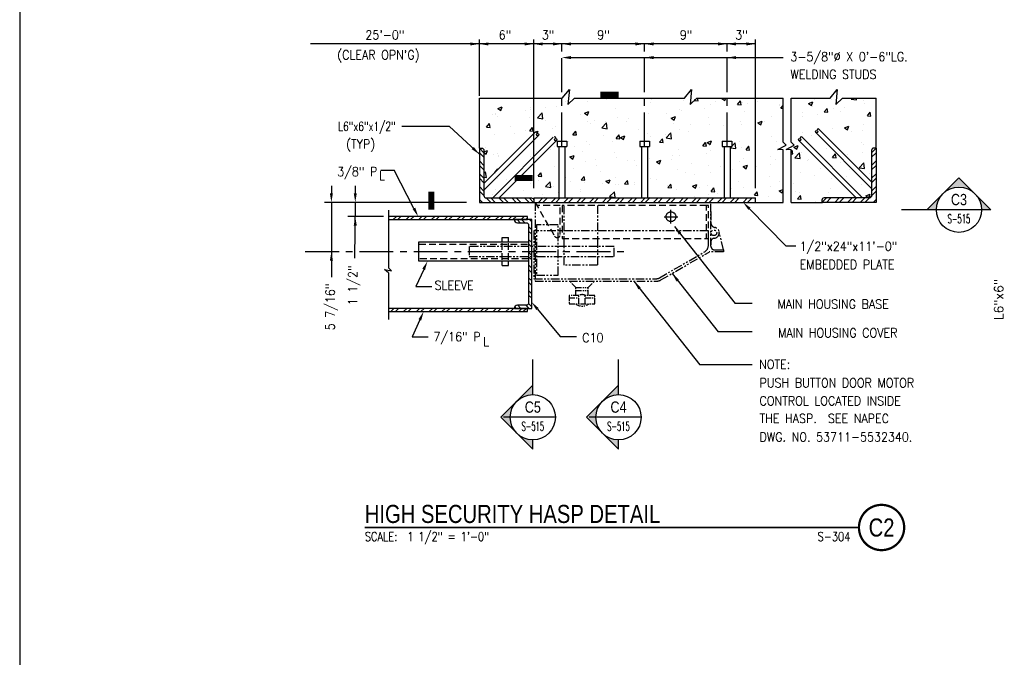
# Model space of a CAD drawing. Header units: inches. Extents: x -9715 to 32893, y -15613 to -1138.
# Tile 310 of 380: x 12277 to 12386, y -8986 to -8915. Entities that reach past the tile are written whole.
import ezdxf
from ezdxf.enums import TextEntityAlignment as Align

# ---------------------------------------------------------------- set-up
doc = ezdxf.new("R2010")
doc.units = ezdxf.units.IN
doc.header["$MEASUREMENT"] = 0
for name, pattern in [('CENTER', [2, 1.25, -0.25, 0.25, -0.25]), ('HIDDEN', [0.375, 0.25, -0.125]), ('PHANTOM', [2.5, 1.25, -0.25, 0.25, -0.25, 0.25, -0.25]), ('PHANTOM4', [0.625, 0.3125, -0.0625, 0.0625, -0.0625, 0.0625, -0.0625])]:
    doc.linetypes.add(name, pattern=pattern)
doc.layers.get('0').update_dxf_attribs({"color": 252})
doc.layers.get('DEFPOINTS').update_dxf_attribs({"color": 11})
for name, color, linetype in [('A-ANNO-TITL', 2, 'Continuous'), ('A-Sect-Iden', 2, 'Continuous'), ('S-ANNO-SYMB', 2, 'Continuous'), ('S-ANNO-TEXT', 2, 'Continuous'), ('S2', 7, 'Continuous'), ('S3', 4, 'Continuous'), ('S4', 2, 'Continuous'), ('S5', 1, 'Continuous'), ('S6', 1, 'Continuous'), ('S7', 2, 'Continuous')]:
    doc.layers.add(name, color=color, linetype=linetype)
doc.styles.add('125', font='romans.shx', dxfattribs={"width": 0.8, "height": 2})
doc.styles.add('ROMANS', font='ROMANS.shx', dxfattribs={"width": 0.8})
doc.styles.add('TEXT', font='romans.shx', dxfattribs={"width": 0.8, "height": 16})
doc.styles.add('Title', font='swiss.ttf', dxfattribs={"width": 0.8})
doc.styles.add('TITTEXTL', font='swiss.ttf', dxfattribs={"width": 0.8})

# ---------------------------------------------------------------- blocks, each defined once
blk = doc.blocks.new('*X477')
at = {"color": 0}
for p, q in [((742.2, 1123.6), (742.2, 1123.6)), ((570.5, 1110.8), (570.5, 1110.8)), ((583, 1117.1), (583, 1117.1)), ((586.2, 1113.3), (586.2, 1113.3)), ((612, 1116.8), (612, 1116.8)), ((636.8, 1120), (636.8, 1120)), ((695.5, 1115.6), (695.5, 1115.6)), ((696.2, 1120), (696.2, 1120)), ((738.9, 1118.2), (738.9, 1118.2)), ((753.5, 1118.2), (754.6, 1119.5)), ((753.5, 1118.2), (758.3, 1117.7)), ((758.3, 1117.7), (757.6, 1121.3)), ((775.2, 1112.5), (775.2, 1112.5)), ((781.6, 1116.4), (781.6, 1116.4)), ((790, 1120.8), (791.3, 1121.3)), ((790, 1120.8), (793.9, 1118.1)), ((793.9, 1118.1), (795, 1121.3)), ((810.9, 1113.1), (814.7, 1117.7)), ((810.9, 1113.1), (815.6, 1112.7)), ((815.6, 1112.7), (814.7, 1117.7)), ((815.6, 1117.6), (815.6, 1117.6)), ((817.4, 1115), (817.4, 1115)), ((824.3, 1114.6), (824.3, 1114.6)), ((837.4, 1117.6), (837.4, 1117.6)), ((866, 1111.6), (866, 1111.6)), ((867, 1112.8), (867, 1112.8)), ((868.2, 1108.1), (871.1, 1111.5)), ((485.4, 1100.1), (485.4, 1100.1)), ((489, 1100), (489, 1100)), ((489.7, 1101.1), (489.7, 1101.1)), ((492.6, 1097.3), (492.6, 1097.3)), ((492.8, 1107.8), (498.4, 1110)), ((492.8, 1107.8), (496.8, 1105.1)), ((496.8, 1105.1), (498.4, 1110)), ((530.1, 1105.6), (530.1, 1105.6)), ((535.9, 1106.7), (535.9, 1106.7)), ((536.4, 1109.1), (536.4, 1109.1)), ((545.2, 1095.3), (551.4, 1101.8)), ((552.3, 1094.2), (551.4, 1101.8)), ((555.9, 1109.4), (555.9, 1109.4)), ((602.2, 1099.6), (602.2, 1099.6)), ((607.8, 1101.4), (613.4, 1103.6)), ((607.8, 1101.4), (611.8, 1098.7)), ((611.8, 1098.7), (613.4, 1103.6)), ((648.9, 1107.6), (648.9, 1107.6)), ((692.5, 1100.9), (692.5, 1100.9)), ((716.6, 1101.7), (716.6, 1101.7)), ((734.1, 1106.9), (734.1, 1106.9)), ((736.6, 1104.4), (736.6, 1104.4)), ((766.9, 1108.3), (766.9, 1108.3)), ((819.4, 1103.6), (819.4, 1103.6)), ((868.2, 1108.1), (871.1, 1107.9)), ((477.7, 1083.1), (481.5, 1087.7)), ((482.4, 1082.7), (481.5, 1087.7)), ((535.3, 1095.5), (535.3, 1095.5)), ((545.2, 1095.3), (552.3, 1094.2)), ((555.5, 1091.6), (555.5, 1091.6)), ((578, 1093.7), (578, 1093.7)), ((611.1, 1090.1), (611.1, 1090.1)), ((615.7, 1088.4), (615.7, 1088.4)), ((620.7, 1091.9), (620.7, 1091.9)), ((630.5, 1082), (636.8, 1088.5)), ((635.7, 1091.1), (635.7, 1091.1)), ((637.6, 1080.9), (636.8, 1088.5)), ((652.1, 1095.8), (652.1, 1095.8)), ((663.4, 1090.1), (663.4, 1090.1)), ((666, 1095.1), (666, 1095.1)), ((722.8, 1095), (728.4, 1097.2)), ((722.8, 1095), (726.7, 1092.3)), ((726.1, 1087.6), (726.1, 1087.6)), ((726.7, 1092.3), (728.4, 1097.2)), ((748.8, 1086.5), (748.8, 1086.5)), ((772.7, 1095.6), (772.7, 1095.6)), ((774.2, 1085.9), (774.2, 1085.9)), ((791.5, 1084.7), (791.5, 1084.7)), ((814.6, 1091), (814.6, 1091)), ((816.4, 1086.1), (816.4, 1086.1)), ((837.7, 1088.6), (843.3, 1090.7)), ((837.7, 1088.6), (841.7, 1085.9)), ((841.7, 1085.9), (843.3, 1090.7)), ((846.7, 1090.1), (846.7, 1090.1)), ((856.2, 1097), (856.2, 1097)), ((477.7, 1083.1), (482.4, 1082.7)), ((488, 1073.4), (488, 1073.4)), ((508.9, 1083.6), (508.9, 1083.6)), ((514.9, 1075.2), (514.9, 1075.2)), ((529.1, 1079), (529.1, 1079)), ((534.9, 1077.8), (534.9, 1077.8)), ((535, 1078.1), (538.9, 1082.7)), ((535, 1078.1), (539.8, 1077.7)), ((539.8, 1077.7), (538.9, 1082.7)), ((540.6, 1075.6), (542.7, 1076.4)), ((540.6, 1075.6), (541.3, 1075.1)), ((543.1, 1076.6), (546.2, 1077.8)), ((545, 1074.4), (546.2, 1077.8)), ((565.2, 1081.8), (565.2, 1081.8)), ((569.5, 1084.1), (569.5, 1084.1)), ((592.4, 1073), (596.3, 1077.6)), ((592.4, 1073), (597.2, 1072.6)), ((597.2, 1072.6), (596.3, 1077.6)), ((630.5, 1082), (637.6, 1080.9)), ((632.8, 1071.6), (632.8, 1071.6)), ((649.8, 1068), (653.7, 1072.6)), ((654.6, 1067.6), (653.7, 1072.6)), ((655.5, 1069.2), (661.1, 1071.4)), ((659.5, 1066.5), (661.1, 1071.4)), ((679.4, 1079.6), (679.4, 1079.6)), ((691.6, 1074.2), (691.6, 1074.2)), ((715.5, 1072.8), (715.5, 1072.8)), ((715.9, 1068.8), (722.1, 1075.3)), ((723, 1067.7), (722.1, 1075.3)), ((733.1, 1080.2), (733.1, 1080.2)), ((745.8, 1076.8), (745.8, 1076.8)), ((796.4, 1083.4), (796.4, 1083.4)), ((834.2, 1082.9), (834.2, 1082.9)), ((586.1, 1063.6), (586.1, 1063.6)), ((610.1, 1063.5), (610.1, 1063.5)), ((614.7, 1059.5), (614.7, 1059.5)), ((645, 1063.5), (645, 1063.5)), ((649.8, 1068), (654.6, 1067.6)), ((651.2, 1069.1), (651.2, 1069.1)), ((655.5, 1069.2), (659.5, 1066.5)), ((695.5, 1070.2), (695.5, 1070.2)), ((707.2, 1063), (711, 1067.6)), ((707.2, 1063), (712, 1062.6)), ((712, 1062.6), (711, 1067.6)), ((715.9, 1068.8), (723, 1067.7)), ((764.6, 1058), (768.4, 1062.6)), ((769.4, 1057.6), (768.4, 1062.6)), ((770.5, 1062.8), (776.1, 1064.9)), ((770.5, 1062.8), (774.5, 1060.1)), ((773.2, 1059.2), (773.2, 1059.2)), ((774.5, 1060.1), (776.1, 1064.9)), ((803.3, 1057.7), (807.5, 1062.1)), ((808.4, 1054.5), (807.5, 1062.1)), ((813.6, 1064.4), (813.6, 1064.4)), ((825.7, 1058.5), (825.7, 1058.5)), ((855.2, 1070.4), (855.2, 1070.4)), ((862.7, 1063.9), (862.7, 1063.9)), ((474.3, 1050.2), (478.9, 1052)), ((474.3, 1049.2), (477.3, 1047.1)), ((477, 1056.5), (477, 1056.5)), ((477.3, 1047.1), (478.9, 1052)), ((487.1, 1046.7), (487.1, 1046.7)), ((492.8, 1047.6), (492.8, 1047.6)), ((493.9, 1045.7), (493.9, 1045.7)), ((519.7, 1054.7), (519.7, 1054.7)), ((544.1, 1050.2), (544.1, 1050.2)), ((562.4, 1052.9), (562.4, 1052.9)), ((568.5, 1057.5), (568.5, 1057.5)), ((588.3, 1043.4), (593.9, 1045.6)), ((592.3, 1040.7), (593.9, 1045.6)), ((594.7, 1056.9), (594.7, 1056.9)), ((605.1, 1051.1), (605.1, 1051.1)), ((647.8, 1049.3), (647.8, 1049.3)), ((724.8, 1045.2), (724.8, 1045.2)), ((732.2, 1053.6), (732.2, 1053.6)), ((733.2, 1045.6), (733.2, 1045.6)), ((764.6, 1058), (769.4, 1057.6)), ((769.4, 1047.9), (769.4, 1047.9)), ((775.3, 1051.9), (775.3, 1051.9)), ((801.3, 1055.6), (803.1, 1057.4)), ((801.3, 1055.6), (808.4, 1054.5)), ((816.1, 1055.9), (816.1, 1055.9)), ((822, 1053), (825.8, 1057.6)), ((822, 1053), (826.7, 1052.5)), ((826.7, 1052.5), (825.8, 1057.6)), ((493.8, 1043.6), (493.8, 1043.6)), ((588.3, 1043.4), (592.3, 1040.7)), ((609.1, 1036.9), (609.1, 1036.9)), ((622, 1040.3), (622, 1040.3)), ((624, 1032), (624, 1032)), ((650.2, 1042.5), (650.2, 1042.5)), ((664.7, 1038.5), (664.7, 1038.5)), ((674.5, 1038.6), (674.5, 1038.6)), ((694.5, 1041.2), (694.5, 1041.2)), ((703.3, 1037), (708.9, 1039.1)), ((703.3, 1037), (707.3, 1034.3)), ((707.3, 1034.3), (708.9, 1039.1)), ((707.4, 1036.7), (707.4, 1036.7)), ((722.8, 1039.9), (722.8, 1039.9)), ((750.1, 1034.9), (750.1, 1034.9)), ((772.3, 1032.6), (772.3, 1032.6)), ((812.7, 1037.7), (812.7, 1037.7)), ((818.3, 1030.6), (823.9, 1032.7)), ((818.7, 1042), (818.7, 1042)), ((822.2, 1027.9), (823.9, 1032.7)), ((835.2, 1038.3), (835.2, 1038.3)), ((854.2, 1043.7), (854.2, 1043.7)), ((855.1, 1033.6), (855.1, 1033.6)), ((861.4, 1040.2), (861.4, 1040.2)), ((474.3, 1021.4), (476.6, 1023.9)), ((477.5, 1016.3), (476.6, 1023.9)), ((486.1, 1020.1), (486.1, 1020.1)), ((488.8, 1022.9), (492.6, 1027.5)), ((488.8, 1022.9), (489.1, 1022.9)), ((492.8, 1026.6), (492.6, 1027.5)), ((524, 1018.7), (526.7, 1019.7)), ((525.1, 1014.9), (526.7, 1019.7)), ((546.1, 1017.9), (550, 1022.5)), ((550.9, 1017.5), (550, 1022.5)), ((567.6, 1030.9), (567.6, 1030.9)), ((573.6, 1025.3), (573.6, 1025.3)), ((593.7, 1028), (593.7, 1028)), ((629.5, 1023.8), (629.5, 1023.8)), ((676.1, 1031.9), (676.1, 1031.9)), ((731.2, 1027), (731.2, 1027)), ((741.9, 1022.3), (741.9, 1022.3)), ((754.3, 1020.3), (754.3, 1020.3)), ((774.3, 1023), (774.3, 1023)), ((788.6, 1030.3), (788.6, 1030.3)), ((804.6, 1027), (804.6, 1027)), ((818.3, 1030.6), (822.2, 1027.9)), ((835.5, 1031.3), (835.5, 1031.3)), ((474.3, 1016.8), (477.5, 1016.3)), ((522.2, 1016.9), (525.1, 1014.9)), ((536.1, 1007.8), (536.1, 1007.8)), ((546.1, 1017.9), (550.9, 1017.5)), ((546.5, 1012.2), (546.5, 1012.2)), ((555.8, 1004.1), (562, 1010.6)), ((562.9, 1003), (562, 1010.6)), ((582.8, 1015.8), (582.8, 1015.8)), ((589.2, 1010.4), (589.2, 1010.4)), ((603.5, 1012.9), (607.4, 1017.5)), ((603.5, 1012.9), (608.3, 1012.5)), ((608.3, 1012.5), (607.4, 1017.5)), ((608.1, 1010.2), (608.1, 1010.2)), ((631.9, 1008.6), (631.9, 1008.6)), ((636.1, 1011.2), (641.7, 1013.3)), ((636.1, 1011.2), (640, 1008.5)), ((640, 1008.5), (641.7, 1013.3)), ((648.6, 1006.3), (648.6, 1006.3)), ((649.2, 1015.9), (649.2, 1015.9)), ((653.4, 1007.1), (653.4, 1007.1)), ((660.9, 1007.9), (664.8, 1012.4)), ((660.9, 1007.9), (665.7, 1007.4)), ((665.7, 1007.4), (664.8, 1012.4)), ((673.5, 1009.7), (673.5, 1009.7)), ((674.6, 1006.8), (674.6, 1006.8)), ((695.3, 1014.3), (695.3, 1014.3)), ((703.8, 1013.7), (703.8, 1013.7)), ((718.3, 1002.8), (722.1, 1007.4)), ((723.1, 1002.4), (722.1, 1007.4)), ((751, 1004.8), (756.6, 1006.9)), ((755, 1002.1), (756.6, 1006.9)), ((771.3, 1006), (771.3, 1006)), ((811.7, 1011.1), (811.7, 1011.1)), ((853.2, 1017.1), (853.2, 1017.1)), ((865.8, 1010.3), (865.8, 1010.3)), ((526.2, 999.1), (526.2, 999.1)), ((552.6, 993.8), (552.6, 993.8)), ((555.8, 1004.1), (562.9, 1003)), ((566.6, 1004.2), (566.6, 1004.2)), ((572.6, 996.4), (572.6, 996.4)), ((602, 998.3), (602, 998.3)), ((602.9, 1000.4), (602.9, 1000.4)), ((641.1, 990.9), (647.4, 997.4)), ((648.3, 989.8), (647.4, 997.4)), ((717.3, 1005), (717.3, 1005)), ((718.3, 1002.8), (723.1, 1002.4)), ((730.2, 1000.4), (730.2, 1000.4)), ((751, 1004.8), (755, 1002.1)), ((760, 1003.2), (760, 1003.2)), ((772.5, 994.3), (772.5, 994.3)), ((775.7, 997.8), (779.5, 1002.4)), ((775.7, 997.8), (780.5, 997.4)), ((780.5, 997.4), (779.5, 1002.4)), ((783.6, 995.4), (783.6, 995.4)), ((802.7, 1001.4), (802.7, 1001.4)), ((819.1, 1002.3), (819.1, 1002.3)), ((833.1, 992.8), (836.9, 997.4)), ((833.1, 992.8), (837.8, 992.4)), ((834.1, 1002.1), (834.1, 1002.1)), ((837.8, 992.4), (836.9, 997.4)), ((854.1, 1004.7), (854.1, 1004.7)), ((866, 998.4), (871.1, 1000.3)), ((866, 998.4), (870, 995.7)), ((870, 995.7), (871.1, 998.9)), ((555.3, 990.3), (555.3, 990.3)), ((641.1, 990.9), (648.3, 989.8)), ((648.2, 989.2), (648.2, 989.2)), ((753.3, 991.4), (753.3, 991.4)), ((852.3, 990.5), (852.3, 990.5))]:
    blk.add_line(p, q, dxfattribs=at)
blk = doc.blocks.new('*X478')
at = {"color": 0}
for p, q in [((528.1, 1052.4), (528.1, 1052.4)), ((539.4, 1055.6), (539.4, 1055.6)), ((536.6, 1043.9), (536.6, 1043.9)), ((492.8, 1014.7), (492.8, 1014.7)), ((503.8, 1014), (503.8, 1014)), ((485.1, 993.5), (485.1, 993.5)), ((489.5, 999.8), (489.5, 999.8))]:
    blk.add_line(p, q, dxfattribs=at)
blk = doc.blocks.new('*X479')
at = {"color": 0}
for p, q in [((904.9, 1114.4), (910.5, 1116.6)), ((904.9, 1114.4), (908.9, 1111.7)), ((908.9, 1111.7), (910.5, 1116.6)), ((909.7, 1111), (909.7, 1111)), ((912.7, 1119.6), (912.7, 1119.6)), ((935.6, 1120), (935.6, 1120)), ((961.4, 1120.3), (962.5, 1121.3)), ((961.4, 1120.3), (968.6, 1119.2)), ((968.6, 1119.2), (968.3, 1121.3)), ((978.3, 1118.2), (978.3, 1118.2)), ((979.2, 1113.8), (979.2, 1113.8)), ((897.2, 1102.6), (897.2, 1102.6)), ((917.2, 1099.4), (917.2, 1099.4)), ((925.6, 1103.1), (929.5, 1107.7)), ((925.6, 1103.1), (930.4, 1102.7)), ((930.4, 1102.7), (929.5, 1107.7)), ((937.6, 1107.8), (937.6, 1107.8)), ((947.5, 1103.3), (947.5, 1103.3)), ((952.4, 1109.2), (952.4, 1109.2)), ((983, 1098.1), (986.9, 1102.7)), ((983, 1098.1), (987.8, 1097.7)), ((987.8, 1097.7), (986.9, 1102.7)), ((897.2, 1096.7), (897.2, 1096.7)), ((952.7, 1082.2), (958.3, 1084.3)), ((956.7, 1079.5), (958.3, 1084.3)), ((978.2, 1087.1), (978.2, 1087.1)), ((919.6, 1079.3), (919.6, 1079.3)), ((936.7, 1081.1), (936.7, 1081.1)), ((952.7, 1082.2), (956.7, 1079.5)), ((956, 1079.9), (956, 1079.9)), ((962.3, 1077.5), (962.3, 1077.5)), ((977, 1078.4), (977, 1078.4)), ((975.2, 1062.3), (975.2, 1062.3)), ((977.2, 1060.5), (977.2, 1060.5)), ((956, 1046.9), (956, 1046.9)), ((976, 1049.5), (976, 1049.5)), ((972, 1029.1), (978.3, 1035.6)), ((976.3, 1033.9), (976.3, 1033.9)), ((979.2, 1028), (978.3, 1035.6)), ((972, 1029.1), (979.2, 1028)), ((985.3, 1022), (985.3, 1022))]:
    blk.add_line(p, q, dxfattribs=at)
blk = doc.blocks.new('*X480')
at = {"color": 0}
for p, q in [((896.3, 1076), (896.3, 1076)), ((909.4, 1071.9), (909.4, 1071.9)), ((885.5, 1056.4), (891.1, 1058.5)), ((889.5, 1053.7), (891.1, 1058.5)), ((882, 1051.1), (883.2, 1052.5)), ((882, 1047.7), (884.1, 1047.5)), ((884.1, 1047.5), (883.2, 1052.5)), ((885.5, 1056.4), (889.5, 1053.7)), ((886.7, 1042.3), (892.9, 1048.8)), ((893.8, 1041.2), (892.9, 1048.8)), ((895.3, 1049.4), (895.3, 1049.4)), ((928.6, 1054.3), (928.6, 1054.3)), ((936.7, 1042.9), (940.6, 1047.5)), ((941.5, 1042.5), (940.6, 1047.5)), ((886.7, 1042.3), (893.8, 1041.2)), ((904.1, 1038.4), (904.1, 1038.4)), ((905.5, 1040.2), (905.5, 1040.2)), ((936.7, 1042.9), (941.5, 1042.5)), ((946.8, 1036.6), (946.8, 1036.6)), ((894.3, 1022.7), (894.3, 1022.7)), ((920.9, 1027.7), (920.9, 1027.7)), ((959.1, 1026.3), (959.1, 1026.3)), ((963.6, 1025.9), (963.6, 1025.9)), ((884.4, 1008.7), (884.4, 1008.7)), ((912.4, 1018.3), (912.4, 1018.3)), ((934.9, 1015.3), (934.9, 1015.3)), ((955, 1018), (955, 1018)), ((975.3, 1007.2), (975.3, 1007.2)), ((888.1, 997.8), (888.1, 997.8)), ((893.3, 996.1), (893.3, 996.1)), ((930.9, 996), (930.9, 996)), ((933.8, 1001.2), (933.8, 1001.2)), ((973.6, 994.2), (973.6, 994.2)), ((981, 992), (986.6, 994.1)), ((985.4, 990.5), (986.6, 994.1)), ((890.4, 987.8), (894.3, 992.4)), ((890.4, 987.8), (895.2, 987.4)), ((895.2, 987.4), (894.3, 992.4)), ((913.9, 983.8), (913.9, 983.8)), ((964.2, 990.4), (964.2, 990.4)), ((981, 992), (983.6, 990.2))]:
    blk.add_line(p, q, dxfattribs=at)
blk = doc.blocks.new('NAVFAC_Anno_Title_T1')
at = {"color": 0, "linetype": 'ByBlock', "lineweight": -2, "style": 'Title'}
blk.add_attdef('TITLE', (0, 0.5), '', height=2, dxfattribs=at)
at = {"color": 0, "linetype": 'ByBlock', "lineweight": -2, "style": 'TEXT', "width": 0.8}
blk.add_attdef('SCALE', text='', height=1, dxfattribs=at).set_placement((0, -0.5), align=Align.TOP_LEFT)
blk = doc.blocks.new('NAVFAC_Anno_Title_B1')
at = {"const_width": 0.25}
blk.add_lwpolyline([(0, -2.5, -1), (0, 2.5, -1)], format="xyb", close=True, dxfattribs=at)
at = {"color": 0, "linetype": 'ByBlock', "lineweight": -2, "style": 'Title', "width": 0.8}
blk.add_attdef('NUMBER', text='', height=2, dxfattribs=at).set_placement((0, 0), align=Align.MIDDLE_CENTER)
at = {"color": 0, "linetype": 'ByBlock', "lineweight": -2, "style": 'TEXT', "width": 0.8}
blk.add_attdef('CUT_FROM', text='', height=1, dxfattribs=at).set_placement((-3.44, -0.5), align=Align.TOP_RIGHT)
blk = doc.blocks.new('Anno_Section_A2')
at = {"color": 0, "linetype": 'ByBlock', "lineweight": -2}
blk.add_line((2.5, 0), (-2.5, 0), dxfattribs=at)
blk.add_circle((0, 0), 2.5, dxfattribs=at)
at = {"color": 0, "linetype": 'ByBlock', "lineweight": -2, "style": 'ROMANS', "width": 0.8}
blk.add_attdef('NUMBER', text='', height=1, dxfattribs=at).set_placement((0, 0.5), align=Align.CENTER)
blk.add_attdef('SHEET', text='', height=0.75, dxfattribs=at).set_placement((0, -0.5), align=Align.TOP_CENTER)
blk = doc.blocks.new('Anno_Arrow_A2')
at = {"linetype": 'ByBlock', "lineweight": -2}
h = blk.add_hatch(color=0, dxfattribs=at)
h.paths.add_polyline_path([(-1.77, 1.77), (-3.54, 0), (-2.5, 0, -0.198912)])
h.paths.add_polyline_path([(0, 3.54), (-1.77, 1.77, -0.414214), (1.77, 1.77)])
h.paths.add_polyline_path([(2.37, 1.16), (2.25, 1.1, -0.114349), (2.5, 0), (3.54, 0)])
h.paths.add_polyline_path([(1.77, 1.77, -0.082683), (2.25, 1.1), (2.37, 1.16)])
at = {"color": 0, "linetype": 'ByBlock', "lineweight": -2}
blk.add_lwpolyline([(-2.5, 0), (-3.54, 0), (0, 3.54), (3.54, 0), (2.5, 0)], dxfattribs=at)

msp = doc.modelspace()

# ---------------------------------------------------------------- linework, layer by layer
at = {"color": 1, "linetype": 'PHANTOM4', "ltscale": 3}
msp.add_line((12333.9337, -8935.50517), (12333.9337, -8944.22013), dxfattribs=at)
at = {"layer": 'A-ANNO-TITL', "const_width": 0.2}
msp.add_lwpolyline([(12315.10667, -8971.43299), (12369.73795, -8971.43299)], dxfattribs=at)
at = {"layer": 'A-Sect-Iden'}
for p, q in [((12378.29541, -8936.31804), (12374.43128, -8936.31804)), ((12333.68297, -8956.74931), (12333.68297, -8952.88517)), ((12343.15494, -8956.74931), (12343.15494, -8952.88517))]:
    msp.add_line(p, q, dxfattribs=at)
for points in [[(12341.15494, -8923.60994, 0.66667, 0.66667, 0), (12343.15494, -8923.60994, 0, 0, 0), (12343.15494, -8929.86668, 0, 0, 0)], [(12331.68297, -8932.81469, 0.66667, 0.66667, 0), (12333.68297, -8932.81469, 0, 0, 0), (12333.68297, -8939.07143, 0, 0, 0)], [(12322.46345, -8934.31804, 0.66667, 0.66667, 0), (12322.46345, -8936.31804, 0, 0, 0), (12328.72019, -8936.31804, 0, 0, 0)]]:
    msp.add_lwpolyline(points, format="xyseb", dxfattribs=at)
at = {"layer": 'DEFPOINTS'}
msp.add_lwpolyline([(12276.95421, -9098.37453), (12601.02707, -9098.37453), (12601.02707, -8873.17726), (12276.95421, -8873.17726)], close=True, dxfattribs=at)
at = {"layer": 'S2', "color": 3}
for p, q in [((12327.77789, -8929.50517), (12327.77789, -8935.50517)), ((12371.63742, -8929.50517), (12371.63742, -8935.50517)), ((12327.77789, -8935.50517), (12333.77789, -8935.50517)), ((12333.77789, -8935.00517), (12333.77789, -8935.50517)), ((12333.77789, -8935.00517), (12358.29515, -8935.00517)), ((12333.77789, -8935.50517), (12358.29515, -8935.50517)), ((12358.29515, -8935.50517), (12358.29515, -8935.00517)), ((12371.63742, -8935.50517), (12365.63742, -8935.50517)), ((12321.09494, -8941.99744), (12321.09494, -8939.86324)), ((12321.09494, -8939.86324), (12333.20736, -8939.86324)), ((12333.20736, -8941.99744), (12321.09494, -8941.99744))]:
    msp.add_line(p, q, dxfattribs=at)
at = {"layer": 'S2', "color": 1, "linetype": 'PHANTOM4', "ltscale": 3}
for p, q in [((12353.3699, -8940.34462), (12353.3699, -8935.50517)), ((12347.84153, -8944.07575), (12353.18101, -8940.993)), ((12333.9337, -8944.22013), (12347.30271, -8944.22013))]:
    msp.add_line(p, q, dxfattribs=at)
at = {"layer": 'S2', "color": 2, "linetype": 'HIDDEN', "ltscale": 3}
for p, q in [((12352.90191, -8935.84656), (12336.92356, -8935.84656)), ((12336.92356, -8935.84656), (12336.92356, -8939.49183)), ((12352.90191, -8938.66716), (12352.90191, -8935.84656)), ((12353.09225, -8939.49183), (12353.09225, -8935.84656)), ((12321.09494, -8940.11324), (12333.20736, -8940.11324)), ((12336.92356, -8939.49183), (12353.09225, -8939.49183)), ((12333.20736, -8941.74744), (12321.09494, -8941.74744))]:
    msp.add_line(p, q, dxfattribs=at)
at = {"layer": 'S2', "color": 1, "linetype": 'PHANTOM', "ltscale": 3}
for p, q in [((12348.95164, -8937.83888), (12348.95164, -8936.33888)), ((12348.20164, -8937.08888), (12349.70164, -8937.08888))]:
    msp.add_line(p, q, dxfattribs=at)
at = {"layer": 'S2', "color": 2, "ltscale": 3}
msp.add_line((12352.90191, -8939.49183), (12352.90191, -8938.93306), dxfattribs=at)
at = {"layer": 'S2', "color": 3}
for points in [[(12336.94119, -8923.99736), (12337.73513, -8923.03326), (12337.565, -8924.6779), (12338.30224, -8923.99736)], [(12350.4383, -8923.99736), (12351.23225, -8923.03326), (12351.06212, -8924.6779), (12351.79936, -8923.99736)], [(12366.54411, -8923.99736), (12367.33805, -8923.03326), (12367.16792, -8924.6779), (12367.90516, -8923.99736)], [(12327.77789, -8929.50517), (12327.77789, -8923.99736)], [(12327.77789, -8923.99736), (12336.94119, -8923.99736)], [(12338.30224, -8923.99736), (12350.4383, -8923.99736)], [(12351.79936, -8923.99736), (12361.34179, -8923.99736)], [(12361.34179, -8935.50517), (12361.34179, -8929.70214), (12360.78248, -8929.66485), (12361.67738, -8929.18001), (12361.34179, -8928.84435), (12361.34179, -8923.99736)], [(12362.23669, -8935.50517), (12362.23669, -8929.70214), (12361.67738, -8929.66485), (12362.57227, -8929.18001), (12362.23669, -8928.84435), (12362.23669, -8923.99736)], [(12362.23669, -8923.99736), (12366.54411, -8923.99736)], [(12367.90516, -8923.99736), (12371.63742, -8923.99736)], [(12371.63742, -8929.50517), (12371.63742, -8923.99736)], [(12358.29515, -8935.50517), (12361.34179, -8935.50517)], [(12362.23669, -8935.50517), (12365.63742, -8935.50517)], [(12317.71607, -8936.36599), (12317.71607, -8937.06133)], [(12317.71607, -8937.41133), (12333.10619, -8937.41133), (12333.10619, -8937.06133), (12317.71607, -8937.06133)], [(12317.71607, -8937.06133), (12317.71607, -8937.41133)], [(12317.71607, -8937.41133), (12317.71607, -8942.75652)], [(12317.71607, -8943.29119), (12317.28317, -8942.90928), (12318.04711, -8943.06204), (12317.71607, -8942.75652)], [(12317.71607, -8943.29119), (12317.71607, -8947.22869)], [(12317.71607, -8947.57869), (12333.10619, -8947.57869), (12333.10619, -8947.22869), (12317.71607, -8947.22869)], [(12317.71607, -8947.22869), (12317.71607, -8947.57869)], [(12317.71607, -8947.57869), (12317.71607, -8948.43416)]]:
    msp.add_lwpolyline(points, dxfattribs=at)
for points in [[(12327.77789, -8929.50517), (12328.02789, -8929.50517, -0.414213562), (12328.27789, -8929.75517), (12328.27789, -8934.75517, 0.414213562), (12328.52789, -8935.00517), (12333.52789, -8935.00517, -0.414213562), (12333.77789, -8935.25517), (12333.77789, -8935.50517)], [(12371.63742, -8929.50517), (12371.38742, -8929.50517, 0.414213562), (12371.13742, -8929.75517), (12371.13742, -8934.75517, -0.414213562), (12370.88742, -8935.00517), (12365.88742, -8935.00517, 0.414213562), (12365.63742, -8935.25517), (12365.63742, -8935.50517)]]:
    msp.add_lwpolyline(points, format="xyb", dxfattribs=at)
at = {"layer": 'S2', "color": 2, "linetype": 'HIDDEN', "ltscale": 3}
msp.add_lwpolyline([(12333.9337, -8935.50517), (12336.08915, -8939.23851, 0.767326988), (12336.71051, -8939.07202), (12336.71051, -8935.84656), (12334.1308, -8935.84656)], format="xyb", dxfattribs=at)
at = {"layer": 'S2', "color": 1, "linetype": 'PHANTOM4', "ltscale": 3}
for points in [[(12340.84559, -8935.84656), (12340.84559, -8942.43428), (12337.16466, -8942.43428)], [(12337.16466, -8942.43428), (12337.16466, -8935.84656)], [(12354.75774, -8940.75212), (12354.28071, -8938.73314)]]:
    msp.add_lwpolyline(points, dxfattribs=at)
at = {"layer": 'S2', "color": 3, "ltscale": 3}
msp.add_lwpolyline([(12353.09225, -8935.84656), (12352.90191, -8935.84656)], dxfattribs=at)
at = {"layer": 'S2', "color": 1, "linetype": 'PHANTOM4', "ltscale": 3}
for points in [[(12353.3699, -8936.51572), (12353.3699, -8937.73993, 0.357468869), (12353.81606, -8938.28423, 0.357468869)], [(12353.73852, -8939.46738, 0.394823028), (12353.3699, -8939.86143), (12353.3699, -8940.20388)], [(12353.3699, -8940.34462, 0.414213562), (12353.77739, -8940.75212), (12354.75774, -8940.75212), (12354.75774, -8940.98886), (12353.19649, -8940.98886, 0.131652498), (12353.18101, -8940.993, 0.131652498)]]:
    msp.add_lwpolyline(points, format="xyb", dxfattribs=at)
at = {"layer": 'S2', "color": 3}
msp.add_lwpolyline([(12331.64324, -8937.41133, 0.414213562), (12331.99324, -8937.76133), (12332.94572, -8937.76133, -0.414213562), (12333.20736, -8938.02298), (12333.20736, -8946.62047, -0.414213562), (12332.94572, -8946.88212), (12331.98981, -8946.88212, 0.414213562), (12331.64324, -8947.22869), (12333.10619, -8947.22869), (12333.55736, -8947.22869), (12333.55736, -8937.41133), (12333.10619, -8937.41133)], format="xyb", close=True, dxfattribs=at)
at = {"layer": 'S2', "color": 1, "linetype": 'PHANTOM4', "ltscale": 3}
msp.add_lwpolyline([(12347.70271, -8943.8353), (12352.69225, -8940.95459, 0.267949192), (12353.09225, -8940.26177), (12353.09225, -8938.66716), (12333.80609, -8938.66716), (12333.80609, -8943.94248), (12347.30271, -8943.94248, 0.131652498)], format="xyb", close=True, dxfattribs=at)
for points in [[(12334.08377, -8943.53863), (12336.48191, -8943.53863), (12336.48191, -8937.98566), (12334.08377, -8937.98566)], [(12342.67007, -8940.38905), (12326.63217, -8940.38905), (12326.63217, -8941.47162), (12342.67007, -8941.47162)]]:
    msp.add_lwpolyline(points, close=True, dxfattribs=at)
at = {"layer": 'S2', "color": 3, "linetype": 'HIDDEN', "ltscale": 3}
for points in [[(12330.2886, -8939.38076), (12330.98633, -8939.38076)], [(12330.2886, -8939.86324), (12330.2886, -8939.38076)], [(12330.98633, -8939.86324), (12330.98633, -8939.38076)], [(12330.2886, -8942.47992), (12330.2886, -8941.99744)], [(12330.98633, -8942.47992), (12330.98633, -8941.99744)], [(12330.2886, -8942.47992), (12330.98633, -8942.47992)]]:
    msp.add_lwpolyline(points, dxfattribs=at)
at = {"layer": 'S2', "color": 2, "linetype": 'HIDDEN', "ltscale": 3}
for points in [[(12330.2886, -8941.86885), (12330.2886, -8940.02765)], [(12330.98633, -8941.86885), (12330.98633, -8940.02765)]]:
    msp.add_lwpolyline(points, dxfattribs=at)
at = {"layer": 'S2', "color": 1, "linetype": 'PHANTOM4', "ltscale": 2}
for points in [[(12338.44962, -8944.90312), (12337.76664, -8944.22013)], [(12339.8077, -8944.90312), (12340.49069, -8944.22013)], [(12338.44962, -8945.80024), (12338.44962, -8944.90312)], [(12338.44962, -8944.90312), (12339.8077, -8944.90312)], [(12338.44962, -8945.23954), (12339.8077, -8945.23954)], [(12339.8077, -8945.80024), (12339.8077, -8944.90312)], [(12337.71452, -8945.80024), (12337.71452, -8946.70982), (12340.54281, -8946.70982), (12340.54281, -8945.80024), (12339.4713, -8945.80024)], [(12338.78603, -8945.80024), (12337.71452, -8945.80024)], [(12337.71452, -8946.04944), (12338.78603, -8946.04944)], [(12338.78603, -8946.70982), (12338.78603, -8945.80024)], [(12339.4713, -8946.70982), (12339.4713, -8945.80024)], [(12339.4713, -8946.04944), (12340.54281, -8946.04944)]]:
    msp.add_lwpolyline(points, dxfattribs=at)
at = {"layer": 'S2', "color": 1, "linetype": 'PHANTOM', "ltscale": 3}
msp.add_circle((12348.95164, -8937.08888), 0.53576, dxfattribs=at)
at = {"layer": 'S2', "color": 1, "linetype": 'PHANTOM4', "ltscale": 3}
msp.add_circle((12353.69869, -8938.87066), 0.31149, dxfattribs=at)
for centre, radius, start, end in [((12353.69869, -8938.87066), 0.59805, 273.8190073, 78.6815537), ((12347.30271, -8943.14248), 1.07765, 270, 300)]:
    msp.add_arc(centre, radius, start, end, dxfattribs=at)
at = {"layer": 'S2', "color": 1, "linetype": 'PHANTOM4', "ltscale": 2}
for centre, radius, start, end in [((12339.12866, -8946.33927), 0.63872, 57.5582373, 122.4417627), ((12339.12866, -8945.80024), 1.17124, 230.9499331, 309.0500669)]:
    msp.add_arc(centre, radius, start, end, dxfattribs=at)
at = {"layer": 'S3', "color": 4}
for p, q in [((12328.27789, -8933.4314), (12333.95088, -8927.75841)), ((12328.27789, -8934.13851), (12334.30444, -8928.11196)), ((12371.13742, -8933.96095), (12364.9612, -8927.78473)), ((12371.13742, -8933.25384), (12365.31475, -8927.43118)), ((12329.25536, -8935.00517), (12335.94419, -8928.31635)), ((12329.96246, -8935.00517), (12336.29774, -8928.6699)), ((12369.43973, -8935.00517), (12363.10446, -8928.6699)), ((12370.14684, -8935.00517), (12363.45801, -8928.31635))]:
    msp.add_line(p, q, dxfattribs=at)
at = {"layer": 'S3'}
for points in [[(12336.37209, -8928.72672), (12337.43999, -8928.72672)], [(12336.37209, -8928.72672), (12336.37209, -8929.32048)], [(12337.43999, -8928.72672), (12337.43999, -8929.32048)], [(12345.50004, -8928.72672), (12345.50004, -8929.32048)], [(12345.50004, -8928.72672), (12346.56794, -8928.72672)], [(12346.56794, -8928.72672), (12346.56794, -8929.32048)], [(12354.62799, -8928.72672), (12354.62799, -8929.32048)], [(12354.62799, -8928.72672), (12355.69588, -8928.72672)], [(12355.69588, -8928.72672), (12355.69588, -8929.32048)], [(12336.37209, -8929.32048), (12337.43999, -8929.32048)], [(12336.57209, -8929.32048), (12336.57209, -8935.00517)], [(12337.23999, -8929.32048), (12337.23999, -8935.00517)], [(12345.50004, -8929.32048), (12346.56794, -8929.32048)], [(12345.70004, -8929.32048), (12345.70004, -8935.00517)], [(12346.36794, -8929.32048), (12346.36794, -8935.00517)], [(12354.62799, -8929.32048), (12355.69588, -8929.32048)], [(12354.82799, -8929.32048), (12354.82799, -8935.00517)], [(12355.49588, -8929.32048), (12355.49588, -8935.00517)]]:
    msp.add_lwpolyline(points, dxfattribs=at)
at = {"layer": 'S3', "color": 4}
for centre in [(12334.21605, -8928.02358), (12365.04959, -8927.69634), (12336.20935, -8928.58151), (12363.19285, -8928.58151)]:
    msp.add_circle(centre, 0.125, dxfattribs=at)
for centre, start, end in [((12334.03927, -8927.8468), 315, 135), ((12365.22636, -8927.51956), 45, 225), ((12336.11846, -8928.40473), 315, 135), ((12363.36962, -8928.40473), 45, 225)]:
    msp.add_arc(centre, 0.125, start, end, dxfattribs=at)
at = {"layer": 'S4', "color": 3}
for p, q in [((12380.18628, -8936.31804), (12377.55883, -8936.31804)), ((12333.07384, -8959.24931), (12330.44639, -8959.24931)), ((12342.54581, -8959.24931), (12339.91836, -8959.24931))]:
    msp.add_line(p, q, dxfattribs=at)
at = {"layer": 'S5'}
for p, q in [((12358.29515, -8917.99736), (12309.08898, -8917.99736)), ((12311.41416, -8933.66711), (12311.41416, -8934.66711)), ((12314.0525, -8933.66711), (12314.0525, -8934.66711)), ((12326.36774, -8935.50517), (12310.6587, -8935.50517)), ((12311.41416, -8935.50517), (12311.41416, -8943.7648)), ((12314.0525, -8935.50517), (12313.97921, -8941.65364)), ((12317.18014, -8937.06133), (12313.23075, -8937.06133))]:
    msp.add_line(p, q, dxfattribs=at)
at = {"layer": 'S5', "color": 1}
for p, q in [((12327.77789, -8923.71857), (12327.77789, -8917.49736)), ((12333.77789, -8933.94269), (12333.77789, -8917.49736)), ((12358.29515, -8933.94269), (12358.29515, -8917.49736))]:
    msp.add_line(p, q, dxfattribs=at)
at = {"layer": 'S5', "linetype": 'CENTER', "ltscale": 3}
for p, q in [((12336.90604, -8929.32048), (12336.90604, -8917.49736)), ((12346.03399, -8929.32048), (12346.03399, -8917.49736)), ((12355.16194, -8929.32048), (12355.16194, -8917.49736)), ((12308.51126, -8940.93034), (12343.86131, -8940.93034))]:
    msp.add_line(p, q, dxfattribs=at)
at = {"layer": 'S5'}
for points in [[(12326.77789, -8918.16402), (12326.77789, -8917.83069), (12327.77789, -8917.99736)], [(12328.77789, -8918.16402), (12328.77789, -8917.83069), (12327.77789, -8917.99736)], [(12332.77789, -8918.16402), (12332.77789, -8917.83069), (12333.77789, -8917.99736)], [(12334.77789, -8918.16402), (12334.77789, -8917.83069), (12333.77789, -8917.99736)], [(12335.90604, -8918.16402), (12335.90604, -8917.83069), (12336.90604, -8917.99736)], [(12337.90604, -8918.16402), (12337.90604, -8917.83069), (12336.90604, -8917.99736)], [(12345.03399, -8918.16402), (12345.03399, -8917.83069), (12346.03399, -8917.99736)], [(12347.03399, -8918.16402), (12347.03399, -8917.83069), (12346.03399, -8917.99736)], [(12354.16194, -8918.16402), (12354.16194, -8917.83069), (12355.16194, -8917.99736)], [(12356.16194, -8918.16402), (12356.16194, -8917.83069), (12355.16194, -8917.99736)], [(12357.29515, -8918.16402), (12357.29515, -8917.83069), (12358.29515, -8917.99736)], [(12311.58083, -8934.50517), (12311.24749, -8934.50517), (12311.41416, -8935.50517)], [(12314.21917, -8934.50517), (12313.88583, -8934.50517), (12314.0525, -8935.50517)], [(12314.21917, -8938.06133), (12313.88583, -8938.06133), (12314.0525, -8937.06133)], [(12311.58083, -8941.93034), (12311.24749, -8941.93034), (12311.41416, -8940.93034)]]:
    msp.add_solid(points, dxfattribs=at)
at = {"layer": 'S6'}
for p, q in [((12328.27789, -8930.01339), (12327.77789, -8929.51339)), ((12328.27789, -8930.51339), (12327.77789, -8930.01339)), ((12371.13742, -8930.01339), (12371.63742, -8929.51339)), ((12371.13742, -8930.51339), (12371.63742, -8930.01339)), ((12328.27789, -8931.42761), (12327.77789, -8930.92761)), ((12371.13742, -8931.42761), (12371.63742, -8930.92761)), ((12328.27789, -8931.92761), (12327.77789, -8931.42761)), ((12328.27789, -8932.84182), (12327.77789, -8932.34182)), ((12371.13742, -8931.92761), (12371.63742, -8931.42761)), ((12371.13742, -8932.84182), (12371.63742, -8932.34182)), ((12328.27789, -8933.34182), (12327.77789, -8932.84182)), ((12371.13742, -8933.34182), (12371.63742, -8932.84182)), ((12328.27789, -8934.25604), (12327.77789, -8933.75604)), ((12328.2779, -8934.75604), (12327.77789, -8934.25604)), ((12370.38828, -8935.50517), (12371.63742, -8934.25604)), ((12371.13742, -8934.25604), (12371.63742, -8933.75604)), ((12328.11282, -8935.50517), (12327.77789, -8935.17025)), ((12329.02703, -8935.50517), (12328.52703, -8935.00517)), ((12329.52703, -8935.50517), (12329.02703, -8935.00517)), ((12330.44125, -8935.50517), (12329.94125, -8935.00517)), ((12330.94125, -8935.50517), (12330.44125, -8935.00517)), ((12331.85546, -8935.50517), (12331.35546, -8935.00517)), ((12332.35546, -8935.50517), (12331.85546, -8935.00517)), ((12333.26967, -8935.50517), (12332.76967, -8935.00517)), ((12333.76967, -8935.50517), (12333.26967, -8935.00517)), ((12333.77789, -8935.11224), (12333.88496, -8935.00517)), ((12334.29917, -8935.50517), (12334.79917, -8935.00517)), ((12334.79917, -8935.50517), (12335.29917, -8935.00517)), ((12335.71338, -8935.50517), (12336.21338, -8935.00517)), ((12336.21338, -8935.50517), (12336.71338, -8935.00517)), ((12337.1276, -8935.50517), (12337.6276, -8935.00517)), ((12337.6276, -8935.50517), (12338.1276, -8935.00517)), ((12338.54181, -8935.50517), (12339.04181, -8935.00517)), ((12339.04181, -8935.50517), (12339.54181, -8935.00517)), ((12339.95602, -8935.50517), (12340.45602, -8935.00517)), ((12340.45602, -8935.50517), (12340.95602, -8935.00517)), ((12341.37024, -8935.50517), (12341.87024, -8935.00517)), ((12341.87024, -8935.50517), (12342.37024, -8935.00517)), ((12342.78445, -8935.50517), (12343.28445, -8935.00517)), ((12343.28445, -8935.50517), (12343.78445, -8935.00517)), ((12344.19867, -8935.50517), (12344.69867, -8935.00517)), ((12344.69867, -8935.50517), (12345.19867, -8935.00517)), ((12345.61288, -8935.50517), (12346.11288, -8935.00517)), ((12346.11288, -8935.50517), (12346.61288, -8935.00517)), ((12346.57527, -8934.92566), (12346.57527, -8934.92566)), ((12347.02709, -8935.50517), (12347.52709, -8935.00517)), ((12347.52709, -8935.50517), (12348.02709, -8935.00517)), ((12348.44131, -8935.50517), (12348.94131, -8935.00517)), ((12348.94131, -8935.50517), (12349.44131, -8935.00517)), ((12349.85552, -8935.50517), (12350.35552, -8935.00517)), ((12350.35552, -8935.50517), (12350.85552, -8935.00517)), ((12351.26973, -8935.50517), (12351.76973, -8935.00517)), ((12351.76973, -8935.50517), (12352.26973, -8935.00517)), ((12352.68395, -8935.50517), (12353.18395, -8935.00517)), ((12353.18395, -8935.50517), (12353.68395, -8935.00517)), ((12354.09816, -8935.50517), (12354.59816, -8935.00517)), ((12354.59816, -8935.50517), (12355.09816, -8935.00517)), ((12355.51237, -8935.50517), (12356.01237, -8935.00517)), ((12356.01237, -8935.50517), (12356.51237, -8935.00517)), ((12356.92659, -8935.50517), (12357.42659, -8935.00517)), ((12357.42659, -8935.50517), (12357.92659, -8935.00517)), ((12365.64564, -8935.50517), (12366.14564, -8935.00517)), ((12366.14564, -8935.50517), (12366.64564, -8935.00517)), ((12367.05985, -8935.50517), (12367.55985, -8935.00517)), ((12367.55985, -8935.50517), (12368.05985, -8935.00517)), ((12368.47406, -8935.50517), (12368.97406, -8935.00517)), ((12368.97406, -8935.50517), (12369.47406, -8935.00517)), ((12369.88828, -8935.50517), (12370.38828, -8935.00517)), ((12371.30249, -8935.50517), (12371.63742, -8935.17025)), ((12318.25088, -8937.41133), (12318.60088, -8937.06133)), ((12318.75088, -8937.41133), (12319.10088, -8937.06133)), ((12322.49352, -8937.41133), (12322.84352, -8937.06133)), ((12322.99352, -8937.41133), (12323.34352, -8937.06133)), ((12323.90773, -8937.41133), (12324.25773, -8937.06133)), ((12324.40773, -8937.41133), (12324.75773, -8937.06133)), ((12325.32194, -8937.41133), (12325.67194, -8937.06133)), ((12325.82194, -8937.41133), (12326.17194, -8937.06133)), ((12326.73616, -8937.41133), (12327.08616, -8937.06133)), ((12327.23616, -8937.41133), (12327.58616, -8937.06133)), ((12328.15037, -8937.41133), (12328.50037, -8937.06133)), ((12328.65037, -8937.41133), (12329.00037, -8937.06133)), ((12329.56458, -8937.41133), (12329.91458, -8937.06133)), ((12330.06458, -8937.41133), (12330.41458, -8937.06133)), ((12330.9788, -8937.41133), (12331.3288, -8937.06133)), ((12331.4788, -8937.41133), (12331.8288, -8937.06133)), ((12332.28725, -8937.76133), (12331.93725, -8937.41133)), ((12332.39301, -8937.41133), (12332.74301, -8937.06133)), ((12332.78725, -8937.76133), (12332.43725, -8937.41133)), ((12332.89301, -8937.41133), (12333.10619, -8937.19816)), ((12333.54952, -8937.60939), (12333.35931, -8937.41918)), ((12333.55736, -8938.53145), (12333.20736, -8938.18145)), ((12333.55736, -8939.03145), (12333.20736, -8938.68145)), ((12333.55736, -8943.27409), (12333.20736, -8942.92409)), ((12333.55736, -8944.1883), (12333.20736, -8943.8383)), ((12333.55736, -8944.6883), (12333.20736, -8944.3383)), ((12333.55736, -8945.60251), (12333.20736, -8945.25251)), ((12333.55736, -8946.10251), (12333.20736, -8945.75251)), ((12317.98301, -8947.57869), (12318.33301, -8947.22869)), ((12318.48301, -8947.57869), (12318.83301, -8947.22869)), ((12319.39723, -8947.57869), (12319.74723, -8947.22869)), ((12319.89723, -8947.57869), (12320.24723, -8947.22869)), ((12320.81144, -8947.57869), (12321.16144, -8947.22869)), ((12321.31144, -8947.57869), (12321.66144, -8947.22869)), ((12322.22566, -8947.57869), (12322.57566, -8947.22869)), ((12322.72566, -8947.57869), (12323.07566, -8947.22869)), ((12323.63987, -8947.57869), (12323.98987, -8947.22869)), ((12324.13987, -8947.57869), (12324.48987, -8947.22869)), ((12325.05408, -8947.57869), (12325.40408, -8947.22869)), ((12325.55408, -8947.57869), (12325.90408, -8947.22869)), ((12326.4683, -8947.57869), (12326.8183, -8947.22869)), ((12326.9683, -8947.57869), (12327.3183, -8947.22869)), ((12327.88251, -8947.57869), (12328.23251, -8947.22869)), ((12328.38251, -8947.57869), (12328.73251, -8947.22869)), ((12329.29672, -8947.57869), (12329.64672, -8947.22869)), ((12329.79672, -8947.57869), (12330.14672, -8947.22869)), ((12330.71094, -8947.57869), (12331.06094, -8947.22869)), ((12331.21094, -8947.57869), (12331.56094, -8947.22869)), ((12331.85511, -8947.22869), (12331.68684, -8947.06042)), ((12332.35511, -8947.22869), (12332.00854, -8946.88212)), ((12332.12515, -8947.57869), (12332.47515, -8947.22869)), ((12332.62515, -8947.57869), (12332.97515, -8947.22869)), ((12333.26933, -8947.22869), (12332.92276, -8946.88212)), ((12333.55335, -8947.01271), (12333.20385, -8946.66321))]:
    msp.add_line(p, q, dxfattribs=at)
at = {"layer": 'S6', "color": 1}
msp.add_line((12321.5793, -8937.41133), (12321.9293, -8937.06133), dxfattribs=at)
at = {"layer": 'S6', "ltscale": 3}
for p, q in [((12333.55736, -8939.94566), (12333.20736, -8939.59566)), ((12333.55736, -8940.44566), (12333.20736, -8940.09566)), ((12333.55736, -8941.35987), (12333.20736, -8941.00987)), ((12333.55736, -8941.85987), (12333.20736, -8941.50987)), ((12333.55736, -8942.77409), (12333.20736, -8942.42409))]:
    msp.add_line(p, q, dxfattribs=at)
at = {"layer": 'S6'}
msp.add_lwpolyline([(12365.63742, -8935.50517), (12365.71289, -8935.50517)], dxfattribs=at)
at = {"layer": 'S7', "color": 1}
for p, q in [((12337.90604, -8919.50574), (12361.37556, -8919.50574)), ((12347.03399, -8919.50574), (12358.29226, -8919.50574)), ((12324.47012, -8927.13646), (12319.19808, -8927.13646)), ((12327.77789, -8930.18688), (12324.47012, -8927.13646)), ((12316.87862, -8931.94983), (12318.36067, -8931.94983)), ((12320.54319, -8936.17296), (12318.36067, -8931.94983)), ((12357.6364, -8936.21728), (12361.65155, -8940.28979)), ((12319.66509, -8937.41133), (12320.01509, -8937.06133)), ((12320.16509, -8937.41133), (12320.51509, -8937.06133)), ((12321.0793, -8937.41133), (12321.4293, -8937.06133)), ((12349.33726, -8938.1731), (12356.03591, -8946.69263)), ((12361.65155, -8940.28979), (12362.75713, -8940.28979)), ((12321.61884, -8942.90683), (12320.75937, -8944.7859)), ((12349.08268, -8943.35918), (12354.15781, -8949.81387)), ((12344.86505, -8944.22013), (12352.13058, -8953.46063)), ((12320.75937, -8944.7859), (12322.52066, -8944.7859)), ((12334.1916, -8947.29341), (12336.69158, -8950.34095)), ((12357.92041, -8946.69263), (12356.03591, -8946.69263)), ((12321.1937, -8948.48808), (12320.33423, -8950.36715)), ((12357.92041, -8949.81387), (12354.15781, -8949.81387)), ((12320.33423, -8950.36715), (12322.09552, -8950.36715)), ((12336.69158, -8950.34095), (12338.52356, -8950.34095)), ((12357.92041, -8953.46063), (12352.13058, -8953.46063))]:
    msp.add_line(p, q, dxfattribs=at)
for points in [[(12337.90604, -8919.67241), (12337.90604, -8919.33908), (12336.90604, -8919.50574)], [(12347.03399, -8919.67241), (12347.03399, -8919.33908), (12346.03399, -8919.50574)], [(12356.16194, -8919.67241), (12356.16194, -8919.33908), (12355.16194, -8919.50574)], [(12327.15576, -8929.38642), (12326.92978, -8929.63147), (12327.77789, -8930.18688)], [(12357.51771, -8936.33429), (12357.75508, -8936.10027), (12356.93432, -8935.50517)], [(12320.69125, -8936.09644), (12320.39513, -8936.24948), (12321.0023, -8937.06133)], [(12321.46728, -8942.8375), (12321.77041, -8942.97615), (12322.03479, -8941.99744)], [(12345.35407, -8945.10818), (12345.61566, -8944.90158), (12344.86505, -8944.22013)], [(12334.06274, -8947.39911), (12334.32045, -8947.1877), (12333.55736, -8946.52027)], [(12321.04214, -8948.41875), (12321.34526, -8948.5574), (12321.60965, -8947.57869)]]:
    msp.add_solid(points, dxfattribs=at)
at = {"layer": 'S7', "color": 1, "ltscale": 3}
for points in [[(12349.82628, -8939.06116), (12350.08786, -8938.85455), (12349.33726, -8938.1731)], [(12349.57169, -8944.24723), (12349.83328, -8944.04063), (12349.08268, -8943.35918)]]:
    msp.add_solid(points, dxfattribs=at)

# ---------------------------------------------------------------- block references
at = {"layer": 'A-ANNO-TITL'}
ref = msp.add_blockref('NAVFAC_Anno_Title_T1', (12315.10667, -8971.43299), dxfattribs=at)
ref.add_attrib('TITLE', 'HIGH SECURITY HASP DETAIL', (12315.10667, -8970.93299), dxfattribs={"layer": '0', "color": 0, "linetype": 'ByBlock', "lineweight": -2, "height": 2, "style": 'Title', "width": 0.8})
ref.add_attrib('SCALE', 'SCALE:  1 1/2" = 1\'-0"', dxfattribs={"layer": '0', "color": 0, "linetype": 'ByBlock', "lineweight": -2, "height": 1, "style": 'TEXT', "width": 0.8}).set_placement((12315.10667, -8971.93299), align=Align.TOP_LEFT)
msp.add_blockref('NAVFAC_Anno_Title_B1', (12372.23795, -8971.43299), dxfattribs=at).add_auto_attribs({'NUMBER': 'C2', 'CUT_FROM': 'S-304'})
at = {"layer": 'A-Sect-Iden'}
msp.add_blockref('Anno_Arrow_A2', (12380.79541, -8936.31804), dxfattribs=at)
at = {"layer": 'A-Sect-Iden', "xscale": -1, "rotation": 90}
for p in [(12333.68297, -8959.24931), (12343.15494, -8959.24931)]:
    msp.add_blockref('Anno_Arrow_A2', p, dxfattribs=at)
at = {"layer": 'S-ANNO-SYMB'}
ref = msp.add_blockref('Anno_Section_A2', (12380.79541, -8936.31804), dxfattribs=at)
ref.add_attrib('NUMBER', 'C3', dxfattribs={"layer": '0', "color": 0, "linetype": 'ByBlock', "lineweight": -2, "height": 1.25, "style": 'TITTEXTL', "width": 0.796875}).set_placement((12380.79541, -8935.81804, 20.83333), align=Align.CENTER)
ref.add_attrib('SHEET', 'S-515', dxfattribs={"layer": '0', "color": 0, "linetype": 'ByBlock', "lineweight": -2, "height": 1, "style": 'ROMANS', "width": 0.55}).set_placement((12380.79541, -8936.81804, 20.83333), align=Align.TOP_CENTER)
ref = msp.add_blockref('Anno_Section_A2', (12333.68297, -8959.24931), dxfattribs=at)
ref.add_attrib('NUMBER', 'C5', dxfattribs={"layer": '0', "color": 0, "linetype": 'ByBlock', "lineweight": -2, "height": 1.25, "style": 'TITTEXTL', "width": 0.796875}).set_placement((12333.68297, -8958.74931, 20.83333), align=Align.CENTER)
ref.add_attrib('SHEET', 'S-515', dxfattribs={"layer": '0', "color": 0, "linetype": 'ByBlock', "lineweight": -2, "height": 1, "style": 'ROMANS', "width": 0.55}).set_placement((12333.68297, -8959.74931, 20.83333), align=Align.TOP_CENTER)
ref = msp.add_blockref('Anno_Section_A2', (12343.15494, -8959.24931), dxfattribs=at)
ref.add_attrib('NUMBER', 'C4', dxfattribs={"layer": '0', "color": 0, "linetype": 'ByBlock', "lineweight": -2, "height": 1.25, "style": 'TITTEXTL', "width": 0.796875}).set_placement((12343.15494, -8958.74931, 20.83333), align=Align.CENTER)
ref.add_attrib('SHEET', 'S-515', dxfattribs={"layer": '0', "color": 0, "linetype": 'ByBlock', "lineweight": -2, "height": 1, "style": 'ROMANS', "width": 0.55}).set_placement((12343.15494, -8959.74931, 20.83333), align=Align.TOP_CENTER)
at = {"layer": 'S6', "color": 1, "xscale": 0.08333333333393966, "yscale": 0.08333333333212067, "zscale": 0.08333333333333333}
for name in ['*X477', '*X479', '*X480', '*X478']:
    msp.add_blockref(name, (12288.75276, -9017.44092), dxfattribs=at)

# ---------------------------------------------------------------- texts
at = {"layer": 'S-ANNO-TEXT', "ltscale": 20, "style": '125', "width": 0.9}
for s, p in [('25\'-0"', (12315.16966, -8917.49736)), ('6"', (12329.90615, -8917.49736)), ('3"', (12334.6753, -8917.49736)), ('9"', (12340.80335, -8917.49736)), ('9"', (12349.9313, -8917.49736)), ('3"', (12356.06188, -8917.49736)), ("(CLEAR OPN'G)", (12312.06194, -8919.70362)), ('3-5/8"%%C X 0\'-6"LG.', (12362.15779, -8919.90671)), ('WELDING STUDS', (12362.15779, -8921.85877)), ('(TYP)', (12313.05211, -8929.56271)), ('3/8" P', (12312.06165, -8932.607)), ('L', (12316.67377, -8933.03713)), ('1/2"x24"x11\'-0"', (12363.17925, -8940.85262)), ('EMBEDDED PLATE', (12363.17925, -8942.86876)), ('SLEEVE', (12322.82478, -8945.16727)), ('7/16" P', (12322.70287, -8950.8527)), ('L', (12328.1893, -8951.38837)), ('C10', (12339.14455, -8950.95986)), ('NOTE:', (12358.697, -8953.89694)), ('PUSH BUTTON DOOR MOTOR', (12358.74932, -8955.94886)), ('CONTROL LOCATED INSIDE', (12358.74932, -8957.94287)), ('THE HASP.  SEE NAPEC', (12358.74932, -8959.88093)), ('DWG. NO. 53711-5532340.', (12358.74932, -8961.93087))]:
    msp.add_text(s, height=1, dxfattribs=at).set_placement(p)
at = {"layer": 'S-ANNO-TEXT', "ltscale": 20, "style": '125', "width": 0.691981}
msp.add_text('L6"x6"x1/2"', height=1, dxfattribs=at).set_placement((12312.16411, -8927.59714), (12318.52375, -8927.59714), align=Align.FIT)
at = {"layer": 'S-ANNO-TEXT', "ltscale": 20, "style": '125', "width": 0.9}
for s, p in [('1 1/2"', (12314.27214, -8946.87525)), ('5 7/16"', (12311.78038, -8949.64559))]:
    msp.add_text(s, height=1, rotation=90, dxfattribs=at).set_placement(p)
at = {"layer": 'S-ANNO-TEXT', "ltscale": 20, "style": '125'}
msp.add_text('L6"x6"', height=1, rotation=90, dxfattribs=at).set_placement((12385.6952, -8948.51001))
at = {"layer": 'S-ANNO-TEXT', "ltscale": 20, "style": '125', "width": 0.9}
for s, p in [('MAIN HOUSING BASE', (12366.88344, -8947.25042)), ('MAIN HOUSING COVER', (12367.3974, -8950.42239))]:
    msp.add_text(s, height=1, dxfattribs=at).set_placement(p, align=Align.CENTER)

doc.saveas('drawing.dxf')
